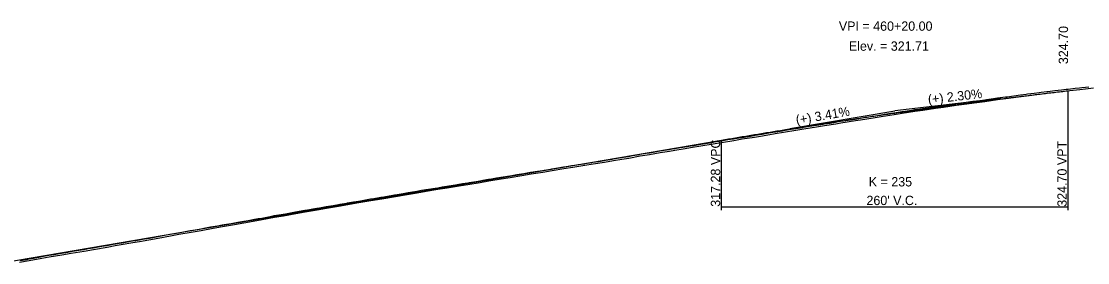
# Model space of a CAD drawing. Extents: x 1876258 to 1932803, y 754739 to 837911.
# Drawn here: x 1923728 to 1924528, y 828957 to 829138 of the extents above; entities that cross this region are included whole.
import ezdxf

# ---------------------------------------------------------------- set-up
doc = ezdxf.new("R2010")
doc.units = 0
for name, color, linetype in [('RD_DDB_GradeTX', 7, 'Continuous'), ('RD_DDB_Profile_EX', 7, 'Continuous'), ('RD_DDB_Profile_Lbl', 7, 'Continuous'), ('RD_DDB_Profile_PR', 7, 'Continuous'), ('RD_DDB_StripGrade', 7, 'Continuous'), ('RD_DDB_VCLbl', 7, 'Continuous'), ('RD_Sketch1', 7, 'Continuous')]:
    doc.layers.add(name, color=color, linetype=linetype)

msp = doc.modelspace()

# ---------------------------------------------------------------- linework, layer by layer
at = {"layer": 'RD_DDB_GradeTX'}
for p in [(1924462.56, 829080.47), (1924304.22, 829057.89)]:
    msp.add_line(p, (1924383.08, 829071.33), dxfattribs=at)
at = {"layer": 'RD_DDB_Profile_EX'}
for points in [[(1924118.92, 829025.24), (1924125.93, 829026.37), (1924134.69, 829027.83), (1924141.63, 829028.99), (1924150.55, 829030.29), (1924156.69, 829031.31), (1924165.19, 829032.68), (1924171.98, 829033.84), (1924178.3, 829034.9), (1924183.59, 829035.77), (1924192.06, 829037.33), (1924199.18, 829038.5), (1924207.01, 829039.86), (1924214.02, 829041.02), (1924218.14, 829041.72), (1924224.21, 829042.73), (1924231.38, 829043.86), (1924237.54, 829044.85), (1924246.92, 829046.4), (1924253.15, 829047.53), (1924262.37, 829049.03), (1924268.52, 829050.06), (1924277.89, 829051.47), (1924283.92, 829052.5), (1924293.41, 829054.16), (1924299.48, 829055.15), (1924308.88, 829056.69), (1924314.91, 829057.66), (1924324.37, 829059.18), (1924330.35, 829060.14), (1924338.74, 829061.47), (1924342.58, 829062.12), (1924353.52, 829063.83), (1924357.44, 829064.46), (1924366.89, 829066.02), (1924372.96, 829066.98), (1924382.54, 829068.47), (1924388.58, 829069.41), (1924398.04, 829070.88), (1924404.08, 829071.77), (1924413.51, 829073.15), (1924419.65, 829074.08), (1924429.16, 829075.39), (1924435.25, 829076.24), (1924444.56, 829077.51), (1924450.77, 829078.34), (1924460.2, 829079.61), (1924466.35, 829080.44), (1924475.8, 829081.72), (1924481.94, 829082.5), (1924491.67, 829083.78), (1924497.27, 829084.46), (1924505.84, 829085.44), (1924511.87, 829086.14), (1924521.8, 829087.3), (1924526.27, 829087.73), (1924532.17, 829088.44)], [(1923726.33, 828957.49), (1923733.76, 828958.74), (1923743.15, 828960.53), (1923748.56, 828961.48), (1923758.07, 828963.14), (1923765.2, 828964.38), (1923774.81, 828965.94), (1923781.8, 828967.19), (1923792.23, 828968.88), (1923798.24, 828970.04), (1923802.57, 828970.76), (1923811.48, 828972.3), (1923816.54, 828973.17), (1923823.54, 828974.35), (1923830.36, 828975.57), (1923839.57, 828977.3), (1923845.95, 828978.48), (1923855.18, 828980.17), (1923862.6, 828981.39), (1923871.71, 828983.06), (1923878.67, 828984.28), (1923887.78, 828985.91), (1923894.82, 828987.11), (1923901.72, 828988.31), (1923908.41, 828989.5), (1923917.67, 828991.26), (1923924.5, 828992.45), (1923933.78, 828994.13), (1923940.74, 828995.35), (1923949.76, 828996.86), (1923956.68, 828998.05), (1923965.81, 828999.61), (1923972.64, 829000.83), (1923980.88, 829002.26), (1923989.95, 829003.83), (1923998.32, 829005.21), (1924008.38, 829006.96), (1924015.62, 829008.23), (1924024.65, 829009.71), (1924031.37, 829010.88), (1924040.35, 829012.26), (1924047.13, 829013.36), (1924056.15, 829014.88), (1924062.86, 829015.97), (1924071.98, 829017.47), (1924078.58, 829018.61), (1924087.68, 829020.06), (1924094.4, 829021.18), (1924103.3, 829022.76), (1924110.17, 829023.89), (1924118.92, 829025.24)]]:
    msp.add_lwpolyline(points, dxfattribs=at)
at = {"layer": 'RD_DDB_Profile_PR'}
msp.add_line((1923713.08, 828957.17), (1924253.08, 829049.18), dxfattribs=at)
msp.add_spline([(1924253.08, 829049.18), (1924258.28, 829050.06), (1924263.48, 829050.94), (1924268.68, 829051.81), (1924273.88, 829052.68), (1924279.08, 829053.54), (1924284.28, 829054.39), (1924289.48, 829055.24), (1924294.68, 829056.09), (1924299.88, 829056.92), (1924305.08, 829057.75), (1924310.28, 829058.58), (1924315.48, 829059.4), (1924320.68, 829060.21), (1924325.88, 829061.02), (1924331.08, 829061.82), (1924336.28, 829062.62), (1924341.48, 829063.41), (1924346.68, 829064.2), (1924351.88, 829064.98), (1924357.08, 829065.75), (1924362.28, 829066.52), (1924367.48, 829067.28), (1924372.68, 829068.04), (1924377.88, 829068.79), (1924383.08, 829069.53), (1924388.28, 829070.27), (1924393.48, 829071), (1924398.68, 829071.73), (1924403.88, 829072.45), (1924409.08, 829073.17), (1924414.28, 829073.88), (1924419.48, 829074.59), (1924424.68, 829075.28), (1924429.88, 829075.98), (1924435.08, 829076.66), (1924440.28, 829077.35), (1924445.48, 829078.02), (1924450.68, 829078.69), (1924455.88, 829079.36), (1924461.08, 829080.01), (1924466.28, 829080.67), (1924471.48, 829081.31), (1924476.68, 829081.96), (1924481.88, 829082.59), (1924487.08, 829083.22), (1924492.28, 829083.84), (1924497.48, 829084.46), (1924502.68, 829085.07), (1924507.88, 829085.68), (1924513.08, 829086.28)], degree=3, dxfattribs=at)
at = {"layer": 'RD_DDB_VCLbl'}
for p, q in [((1924513.08, 828996.68), (1924513.08, 829086.28)), ((1924253.08, 828996.68), (1924253.08, 829049.18)), ((1924253.08, 828999.18), (1924513.08, 828999.18))]:
    msp.add_line(p, q, dxfattribs=at)
at = {"layer": 'RD_Sketch1'}
msp.add_lwpolyline([(1923726.8, 828958.84), (1923731.91, 828959.69), (1923733.54, 828959.97), (1923736.99, 828960.63), (1923742.1, 828961.6), (1923742.92, 828961.76), (1923747.22, 828962.51), (1923748.35, 828962.71), (1923752.33, 828963.4), (1923757.43, 828964.3), (1923757.86, 828964.37), (1923762.54, 828965.19), (1923764.99, 828965.61), (1923767.66, 828966.05), (1923772.77, 828966.88), (1923774.6, 828967.17), (1923777.86, 828967.75), (1923781.59, 828968.42), (1923782.98, 828968.65), (1923788.09, 828969.47), (1923792.01, 828970.11), (1923793.16, 828970.33), (1923798.02, 828971.27), (1923798.3, 828971.32), (1923802.36, 828971.99), (1923803.39, 828972.17), (1923808.5, 828973.06), (1923811.26, 828973.53), (1923813.61, 828973.93), (1923816.33, 828974.4), (1923818.72, 828974.8), (1923823.33, 828975.58), (1923823.81, 828975.67), (1923828.92, 828976.59), (1923830.14, 828976.8), (1923834.02, 828977.53), (1923839.12, 828978.49), (1923839.35, 828978.53), (1923844.23, 828979.43), (1923845.73, 828979.71), (1923849.34, 828980.37), (1923854.45, 828981.3), (1923854.96, 828981.4), (1923859.58, 828982.16), (1923862.38, 828982.62), (1923864.66, 828983.04), (1923869.77, 828983.98), (1923871.49, 828984.29), (1923874.89, 828984.89), (1923878.46, 828985.51), (1923879.99, 828985.78), (1923885.09, 828986.7), (1923887.57, 828987.14), (1923890.21, 828987.6), (1923894.6, 828988.35), (1923895.31, 828988.47), (1923900.42, 828989.35), (1923901.51, 828989.54), (1923905.52, 828990.25), (1923908.19, 828990.73), (1923910.61, 828991.19), (1923915.72, 828992.16), (1923917.45, 828992.49), (1923920.84, 828993.08), (1923924.29, 828993.68), (1923925.94, 828993.98), (1923931.05, 828994.91), (1923933.56, 828995.36), (1923936.16, 828995.82), (1923940.53, 828996.58), (1923941.28, 828996.71), (1923946.39, 828997.57), (1923949.56, 828998.1), (1923951.49, 828998.43), (1923956.47, 828999.28), (1923956.59, 828999.3), (1923961.7, 829000.17), (1923965.6, 829000.84), (1923966.8, 829001.05), (1923971.91, 829001.97), (1923972.42, 829002.06), (1923977.02, 829002.86), (1923980.67, 829003.49), (1923982.13, 829003.74), (1923987.23, 829004.63), (1923989.74, 829005.06), (1923992.35, 829005.49), (1923997.46, 829006.33), (1923998.11, 829006.44), (1924002.55, 829007.21), (1924007.66, 829008.1), (1924008.17, 829008.19), (1924012.76, 829009), (1924015.42, 829009.47), (1924017.88, 829009.87), (1924022.99, 829010.71), (1924024.45, 829010.95), (1924028.09, 829011.58), (1924031.17, 829012.11), (1924033.21, 829012.43), (1924038.32, 829013.21), (1924040.15, 829013.5), (1924043.42, 829014.03), (1924046.93, 829014.6), (1924048.52, 829014.86), (1924053.62, 829015.72), (1924055.95, 829016.11), (1924058.74, 829016.57), (1924062.66, 829017.21), (1924063.84, 829017.4), (1924068.95, 829018.24), (1924071.78, 829018.7), (1924074.04, 829019.09), (1924078.38, 829019.84), (1924079.17, 829019.97), (1924084.27, 829020.78), (1924087.47, 829021.29), (1924089.37, 829021.61), (1924094.18, 829022.41), (1924094.47, 829022.46), (1924099.57, 829023.37), (1924103.09, 829023.99), (1924104.69, 829024.25), (1924109.8, 829025.09), (1924109.98, 829025.12), (1924114.92, 829025.88), (1924118.73, 829026.47), (1924120.02, 829026.68), (1924125.12, 829027.51), (1924125.73, 829027.61), (1924130.23, 829028.35), (1924134.48, 829029.06), (1924135.33, 829029.2), (1924140.44, 829030.06), (1924141.44, 829030.22), (1924145.57, 829030.83), (1924150.35, 829031.53), (1924150.65, 829031.58), (1924155.76, 829032.42), (1924156.49, 829032.54), (1924160.87, 829033.25), (1924164.99, 829033.92), (1924165.97, 829034.09), (1924171.07, 829034.96), (1924171.77, 829035.08), (1924176.18, 829035.81), (1924178.1, 829036.13), (1924181.29, 829036.66), (1924183.37, 829037), (1924186.38, 829037.56), (1924191.48, 829038.5), (1924191.85, 829038.57), (1924196.61, 829039.35), (1924198.98, 829039.73), (1924201.71, 829040.21), (1924206.8, 829041.09), (1924206.83, 829041.1), (1924211.93, 829041.94), (1924213.81, 829042.25), (1924217.03, 829042.8), (1924217.94, 829042.95), (1924222.14, 829043.65), (1924224.02, 829043.96), (1924227.26, 829044.48), (1924231.19, 829045.09), (1924232.36, 829045.28), (1924237.34, 829046.09), (1924237.46, 829046.11), (1924242.57, 829046.95), (1924246.71, 829047.63), (1924247.66, 829047.81), (1924252.77, 829048.73), (1924252.94, 829048.76), (1924257.89, 829049.57), (1924262.17, 829050.26), (1924262.99, 829050.4), (1924268.1, 829051.26), (1924268.33, 829051.3), (1924273.23, 829052.03), (1924277.7, 829052.7), (1924278.31, 829052.81), (1924283.42, 829053.68), (1924283.71, 829053.73), (1924288.52, 829054.58), (1924293.21, 829055.4), (1924293.64, 829055.47), (1924298.75, 829056.29), (1924299.28, 829056.38), (1924303.85, 829057.13), (1924308.68, 829057.93), (1924308.96, 829057.97), (1924314.07, 829058.79), (1924314.72, 829058.89), (1924319.18, 829059.61), (1924324.17, 829060.41), (1924324.28, 829060.43), (1924329.39, 829061.25), (1924330.15, 829061.37), (1924334.5, 829062.07), (1924338.54, 829062.71), (1924339.59, 829062.89), (1924342.38, 829063.35), (1924344.71, 829063.72), (1924349.82, 829064.52), (1924353.33, 829065.07), (1924354.92, 829065.32), (1924357.24, 829065.69), (1924360.02, 829066.15), (1924365.13, 829067), (1924366.69, 829067.25), (1924370.25, 829067.82), (1924372.77, 829068.21), (1924375.35, 829068.62), (1924380.46, 829069.41), (1924382.35, 829069.71), (1924385.57, 829070.21), (1924388.39, 829070.64), (1924390.67, 829071), (1924395.78, 829071.8), (1924397.85, 829072.12), (1924400.9, 829072.57), (1924403.9, 829073.01), (1924406, 829073.32), (1924411.11, 829074.07), (1924413.33, 829074.39), (1924416.21, 829074.83), (1924419.47, 829075.32), (1924421.33, 829075.58), (1924426.44, 829076.28), (1924428.99, 829076.63), (1924431.55, 829076.99), (1924435.08, 829077.48), (1924436.66, 829077.69), (1924441.76, 829078.39), (1924444.4, 829078.74), (1924446.87, 829079.08), (1924450.6, 829079.58), (1924451.98, 829079.76), (1924457.08, 829080.46), (1924460.03, 829080.85), (1924462.19, 829081.14), (1924466.19, 829081.67), (1924467.3, 829081.82), (1924472.4, 829082.52), (1924475.63, 829082.95), (1924477.52, 829083.2), (1924481.78, 829083.74), (1924482.62, 829083.86), (1924487.73, 829084.53), (1924491.51, 829085.02), (1924492.85, 829085.18), (1924497.12, 829085.7), (1924497.96, 829085.8), (1924503.07, 829086.38), (1924505.7, 829086.68), (1924508.17, 829086.97), (1924511.73, 829087.38), (1924513.28, 829087.56), (1924518.39, 829088.16), (1924521.67, 829088.54), (1924523.52, 829088.72), (1924526.13, 829088.97), (1924528.59, 829089.27)], dxfattribs=at)

# ---------------------------------------------------------------- texts
at = {"layer": 'RD_DDB_GradeTX'}
for s, rotation, p in [('(+) 2.30%', 6.5602, (1924408.36, 829076.25)), ('(+) 3.41%', 9.66986, (1924309.47, 829060.82))]:
    msp.add_text(s, height=7, rotation=rotation, dxfattribs=at).set_placement(p)
at = {"layer": 'RD_DDB_Profile_Lbl'}
for s, p in [('VPI = 460+20.00', (1924341.12, 829131.33)), ('Elev. = 321.71', (1924348.61, 829116.33))]:
    msp.add_text(s, height=7, dxfattribs=at).set_placement(p)
msp.add_text('324.70', height=7, rotation=90, dxfattribs=at).set_placement((1924513.08, 829106.28))
at = {"layer": 'RD_DDB_StripGrade'}
for s, p in [('317.28 VPC', (1924252.08, 828999.18)), ('324.70 VPT', (1924512.08, 828999.18))]:
    msp.add_text(s, height=7, rotation=90, dxfattribs=at).set_placement(p)
at = {"layer": 'RD_DDB_VCLbl'}
for s, p in [('K = 235', (1924363.56, 829014.43)), ("260' V.C.", (1924361.83, 829000.43))]:
    msp.add_text(s, height=7, dxfattribs=at).set_placement(p)

doc.saveas('drawing.dxf')
